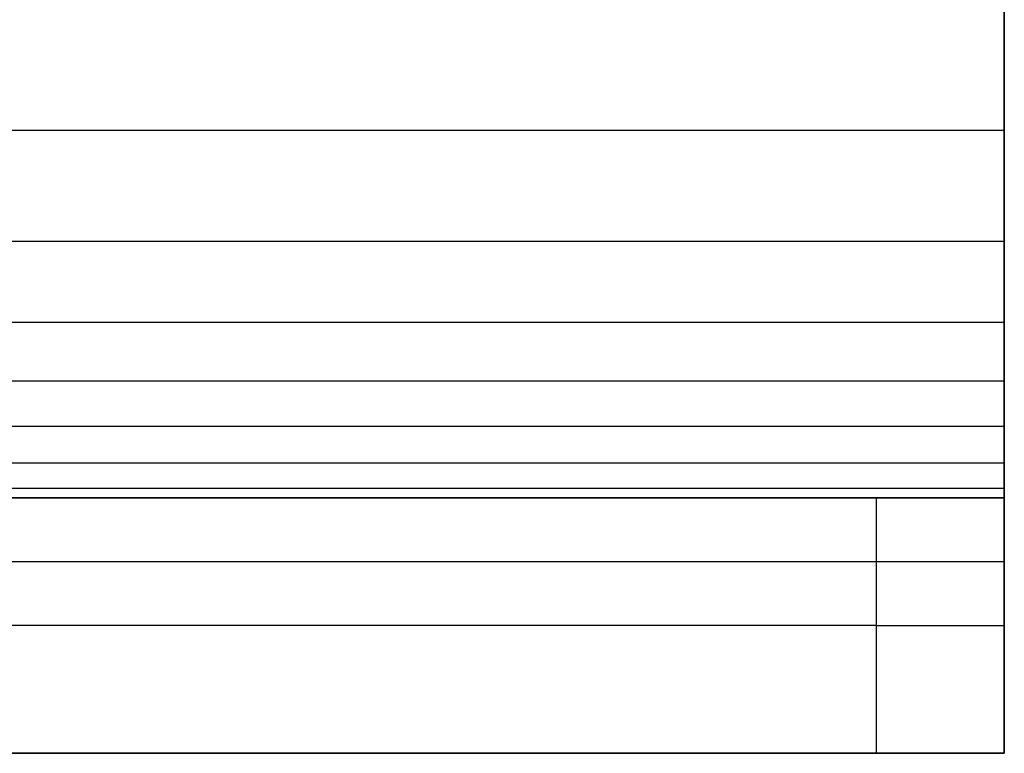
# Model space of a CAD drawing. Header units: millimetres. Extents: x -3218 to -2618, y -55 to 306.
# Tile 515 of 656: x -2625.24 to -2617.53, y 0 to 5.74. Entities that reach past the tile are written whole.
import ezdxf

# ---------------------------------------------------------------- set-up
doc = ezdxf.new("R2010")
doc.units = ezdxf.units.MM
doc.layers.add('Layer 01', color=18, linetype='Continuous', true_color=0x000000)

msp = doc.modelspace()

# ---------------------------------------------------------------- linework, layer by layer
at = {"layer": 'Layer 01'}
for p, q in [((-2617.5316, 5.4886, 15.9886), (-2617.5316, 0.0114, 10.5114)), ((-2617.5316, 1.5, 14.5), (-2617.5316, 2.9145, 13.0855)), ((-2626.8913, 2, 5), (-2617.5316, 2, 5)), ((-2617.5316, 0, 5.5), (-2617.5316, 2, 5.5)), ((-2618.5316, 1), (-2817.5316, 1)), ((-2617.5316, 1, 1), (-2617.5316, 1, 10)), ((-2626.8913, 0, 5), (-2617.5316, 0, 5))]:
    msp.add_line(p, q, dxfattribs=at)
at = {"layer": 'Layer 01', "extrusion": (0, -1, 0)}
msp.add_arc((-2618.5316, 1, -1), 1, 270, 0, dxfattribs=at)
at = {"layer": 'Layer 01', "extrusion": (1, 0, 0)}
msp.add_open_spline([(-2617.5316, 2, 10), (-2617.5316, 2.0052, 11.6934), (-2617.5316, 2.4127, 12.5838), (-2617.5316, 3.4162, 13.5873), (-2617.5316, 4.3066, 13.9948), (-2617.5316, 6, 14)], degree=3, knots=[0, 0, 0, 0, 3.382223, 3.382223, 6.764446, 6.764446, 6.764446, 6.764446], dxfattribs=at)
msp.add_open_spline([(-2617.5316, 6, 16), (-2617.5316, 0, 16), (-2617.5316, 0, 10)], degree=2, dxfattribs=at)
at = {"layer": 'Layer 01'}
for points, degree in [([(-2617.5316, 4.8766, 13.9264), (-2717.5316, 4.8766, 13.9264), (-2817.5316, 4.8766, 13.9264)], 2), ([(-2617.5316, 4.0075, 13.7276), (-2717.5316, 4.0075, 13.7276), (-2817.5316, 4.0075, 13.7276)], 2), ([(-2617.5316, 3.3727, 13.4413), (-2717.5316, 3.3727, 13.4413), (-2817.5316, 3.3727, 13.4413)], 2), ([(-2617.5316, 2.9142, 13.0858), (-2717.5316, 2.9142, 13.0858), (-2817.5316, 2.9142, 13.0858)], 2), ([(-2617.5316, 2.5587, 12.6273), (-2717.5316, 2.5587, 12.6273), (-2817.5316, 2.5587, 12.6273)], 2), ([(-2617.5316, 2.2724, 11.9925), (-2717.5316, 2.2724, 11.9925), (-2817.5316, 2.2724, 11.9925)], 2), ([(-2617.5316, 2.0736, 11.1234), (-2717.5316, 2.0736, 11.1234), (-2817.5316, 2.0736, 11.1234)], 2), ([(-2617.5316, 2, 10), (-2684.1983, 2, 10), (-2750.865, 2, 10), (-2817.5316, 2, 10)], 3), ([(-2817.5316, 2), (-2718.0316, 2), (-2618.5316, 2)], 2), ([(-2618.5316, 0), (-2618.5316, 1), (-2618.5316, 2)], 2), ([(-2617.5316, 2, 1), (-2617.5316, 1, 1), (-2617.5316, 0, 1)], 2), ([(-2617.5316, 2, 1), (-2617.5316, 2, 5.5), (-2617.5316, 2, 10)], 2), ([(-2617.5316, 0, 10), (-2617.5316, 1, 10), (-2617.5316, 2, 10)], 2), ([(-2617.5316, 1.5, 14.5), (-2717.5316, 1.5, 14.5), (-2817.5316, 1.5, 14.5)], 2), ([(-2817.5316, 0, 10), (-2717.5316, 0, 10), (-2617.5316, 0, 10)], 2), ([(-2618.5316, 0), (-2718.0316, 0), (-2817.5316, 0)], 2), ([(-2617.5316, 0, 10), (-2617.5316, 0, 5.5), (-2617.5316, 0, 1)], 2)]:
    msp.add_open_spline(points, degree=degree, dxfattribs=at)
at = {"layer": 'Layer 01', "extrusion": (1.50768e-13, 1, -1.50768e-13)}
msp.add_rational_spline([(-2618.5316, 2), (-2617.5316, 2), (-2617.5316, 2, 1)], [1, 0.707106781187, 1], degree=2, dxfattribs=at)
at = {"layer": 'Layer 01', "extrusion": (0, -1, 0)}
msp.add_rational_spline([(-2617.5316, 0, 1), (-2617.5316, 0), (-2618.5316, 0)], [1, 0.707106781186, 1], degree=2, dxfattribs=at)

doc.saveas('drawing.dxf')
